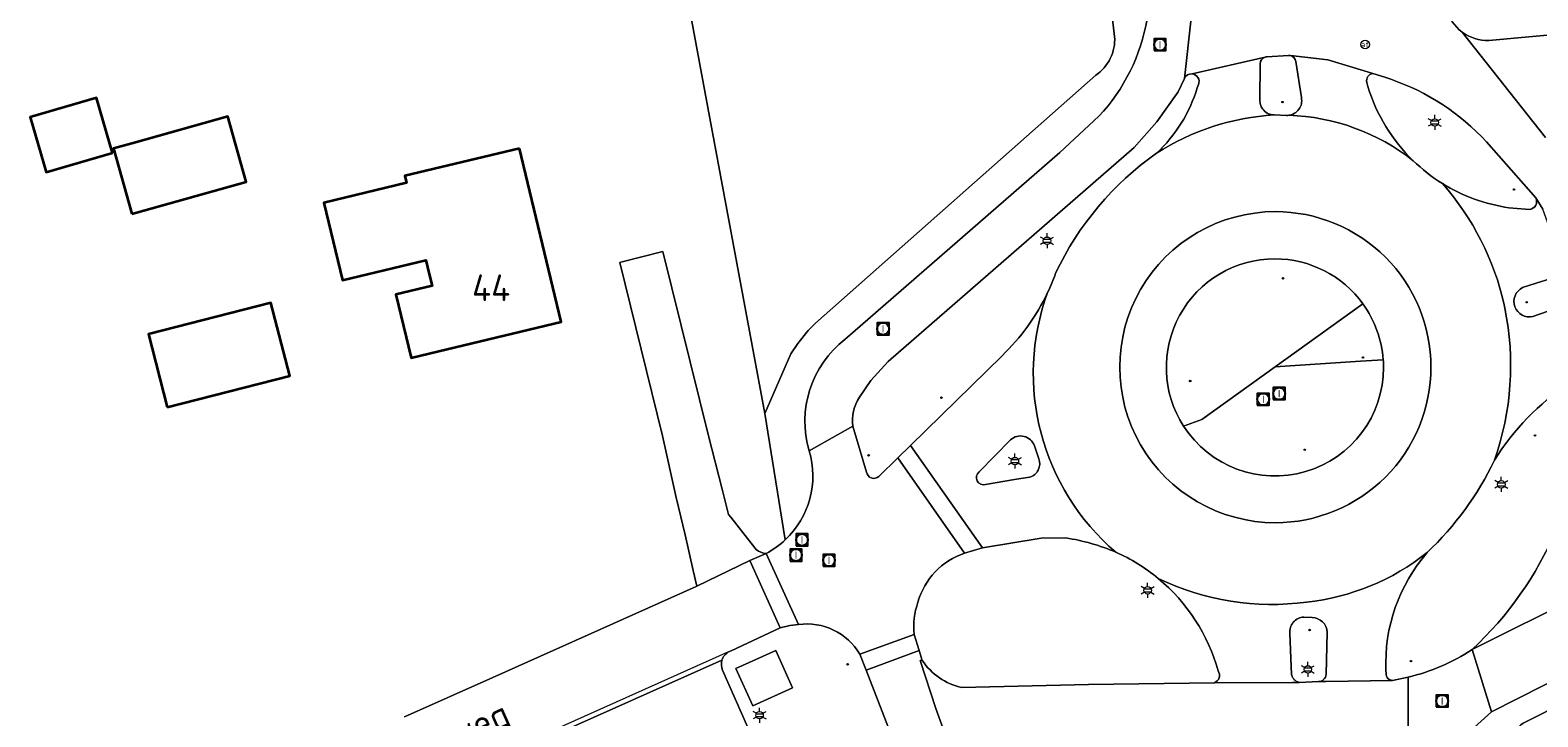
# Model space of a CAD drawing. Header units: metres. Extents: x 140853 to 145288, y 474558 to 480269.
# Tile 279 of 428: x 143993 to 144095, y 479231 to 479277. Entities that reach past the tile are written whole.
import ezdxf
from ezdxf.enums import TextEntityAlignment as Align

# ---------------------------------------------------------------- set-up
doc = ezdxf.new("R2010")
doc.units = ezdxf.units.M
doc.header["$MEASUREMENT"] = 0
for name, color, linetype, lineweight in [('B-WE-GR-BEPLANTING_CULTUUR_VASTE PLANTENVAK-G', 90, 'Continuous', 18), ('B-WE-GR-GRAS_KRUIDENRIJK-G', 80, 'Continuous', 18), ('B-WE-GR-GROENVOORZIENING-G', 80, 'Continuous', 18), ('B-WE-GR-HOUTOPSTAND_LOOF-G', 40, 'Continuous', 13), ('B-WE-KL-ET_LS_OV_LICHTMAST-S', 190, 'Continuous', 18), ('B-WE-OG-BEBOUWING-G', 7, 'Continuous', 35), ('B-WE-OG-BEBOUWING_HUISNUMMER-T18', 10, 'Continuous', 18), ('B-WE-OG-BEBOUWING_STRAATNAAM-T18', 10, 'Continuous', 18), ('B-WE-OG-TERREIN_ERF-G', 7, 'Continuous', 18), ('B-WE-RI-GWA_RIOOLPUT-S', 30, 'Continuous', 18), ('B-WE-VH-GOOT-G', 170, 'Continuous', 18), ('B-WE-VH-VERHARDING_ASFALT-G', 252, 'Continuous', 18), ('B-WE-VH-VERHARDING_BEDRIJFSVLOERPLAAT-G', 252, 'Continuous', 18), ('B-WE-VH-VERHARDING_BETONSTRAATSTEEN-G', 252, 'Continuous', 18), ('B-WE-VH-VERHARDING_OPEN-G', 252, 'Continuous', 18), ('B-WE-VW-AFSLUITPAAL-S', 7, 'Continuous', 18), ('X-XX-XX-ALGEMEEN-G', 7, 'Continuous', 18), ('X-XX-XX-ALGEMEEN-S', 7, 'Continuous', 18)]:
    doc.layers.add(name, color=color, linetype=linetype, lineweight=lineweight)
doc.styles.add('NLCS-ISO', font='txt')

# ---------------------------------------------------------------- blocks, each defined once
blk = doc.blocks.new('SIE-WEG_AFVALBAK_TYPE_01')
for radius in [0.25, 0.156]:
    blk.add_circle((0, 0), radius)
blk = doc.blocks.new('B-SIE-WEG_LICHTMAST-SO')
at = {"ltscale": 0.1}
for p, q in [((-1.1, 0.63), (-2.19, 1.27)), ((0, 1.27), (0, 2.53)), ((1.1, 0.63), (2.19, 1.27)), ((-1.1, -0.63), (-2.19, -1.27)), ((0, -1.27), (0, -2.53)), ((1.1, -0.63), (2.19, -1.27))]:
    blk.add_line(p, q, dxfattribs=at)
at = {"flags": 128}
for points in [[(-1.16, 0.5), (1.16, 0.5)], [(-1.16, -0.5), (1.16, -0.5)]]:
    blk.add_lwpolyline(points, dxfattribs=at)
at = {"ltscale": 0.1}
blk.add_circle((0, 0), 1.27, dxfattribs=at)
at = {"style": 'NLCS-ISO'}
blk.add_attdef('TYPE', text='', height=1.8, dxfattribs=at).set_placement((0, 2.53), align=Align.BOTTOM_CENTER)
blk = doc.blocks.new('SVW-AFSLUITPAAL-SO')
at = {"lineweight": 18}
blk.add_circle((0, 0), 1.5, dxfattribs=at)
at = {"lineweight": 18, "style": 'NLCS-ISO'}
blk.add_text('af', height=1.8, dxfattribs=at).set_placement((0, 0), align=Align.MIDDLE_CENTER)
blk = doc.blocks.new('SRI-PUT_INSPECTIE-SO')
at = {"lineweight": -3, "flags": 128}
blk.add_lwpolyline([(-2, -2), (2, -2), (2, 2), (-2, 2)], close=True, dxfattribs=at)
at = {"lineweight": -3, "ltscale": 1.5}
blk.add_circle((0, 0), 2, dxfattribs=at)
at = {"ltscale": 0.1, "style": 'NLCS-ISO'}
blk.add_text('I', height=2.5, dxfattribs=at).set_placement((0, -0.01), align=Align.MIDDLE_CENTER)

msp = doc.modelspace()

# ---------------------------------------------------------------- linework, layer by layer
at = {"layer": 'B-WE-GR-BEPLANTING_CULTUUR_VASTE PLANTENVAK-G', "ltscale": 0.2, "flags": 128}
msp.add_lwpolyline([(144041.651, 479231.78), (144044.335, 479233.002), (144043.204, 479235.517), (144040.52, 479234.295), (144041.651, 479231.78)], close=True, dxfattribs=at)
at = {"layer": 'B-WE-GR-GRAS_KRUIDENRIJK-G', "ltscale": 0.2, "flags": 128}
msp.add_lwpolyline([(144055.436, 479368.448), (144066.07, 479276.949), (144066.07, 479276.949, -0.2648287), (144064.797, 479274.34), (144064.797, 479274.34), (144045.891, 479257.604), (144045.392, 479257.124), (144044.696, 479256.235), (144044.215, 479255.543), (144042.472, 479251.517), (144043.842, 479242.986), (144043.842, 479242.986, 0.2834908), (144045.468, 479248.989), (144045.468, 479248.989, -0.3097905), (144047.871, 479256.513), (144047.871, 479256.513), (144062.375, 479269.12), (144065.012, 479271.572), (144065.012, 479271.572, 0.1468255), (144068.257, 479278.137)], format="xyb", dxfattribs=at)
for points in [[(144070.776, 479274.122), (144070.357, 479273.228), (144068.922, 479271.201), (144067.388, 479269.458), (144050.797, 479255.023), (144049.631, 479253.741), (144048.856, 479252.606), (144048.856, 479252.606, 0.1768167), (144048.4, 479250.65), (144048.4, 479250.65), (144049.333, 479247.564), (144049.333, 479247.564, 0.6096009), (144050.15, 479247.264), (144050.15, 479247.264), (144051.436, 479248.523), (144052.301, 479249.36), (144058.476, 479255.417), (144058.476, 479255.417, 0.0910725), (144061.545, 479259.673), (144061.545, 479259.673, 0.0234953), (144062.088, 479260.979), (144062.088, 479260.979, -0.1302119), (144068.899, 479269.082), (144068.899, 479269.082, 0.1312027), (144071.644, 479273.497), (144071.644, 479273.497), (144071.727, 479273.719), (144071.727, 479273.719, 0.5104236), (144071.293, 479274.434), (144071.293, 479274.434, 0.321787), (144070.776, 479274.122)], [(144092.669, 479265.403), (144093.796, 479265.304), (144094.092, 479265.286), (144094.092, 479265.286, 0.499496), (144094.486, 479266.064), (144094.486, 479266.064), (144091.154, 479269.858), (144091.154, 479269.858, 0.1244191), (144084.697, 479274.073), (144084.697, 479274.073), (144084.296, 479274.214), (144083.491, 479274.47), (144083.491, 479274.47, 0.4448283), (144083.086, 479273.866), (144083.086, 479273.866), (144083.162, 479273.588), (144083.162, 479273.588, 0.1274914), (144086.215, 479268.577), (144086.215, 479268.577, 0.0534929), (144088.188, 479267.037), (144088.188, 479267.037, 0.1031402), (144092.669, 479265.403)], [(144097.674, 479253.176), (144097.624, 479253.566), (144097.624, 479253.566, 0.298586), (144096.931, 479253.665), (144096.931, 479253.665), (144096.719, 479253.533), (144096.719, 479253.533, 0.1082986), (144091.697, 479248.361), (144091.697, 479248.361, -0.0916924), (144087.157, 479242.125), (144087.157, 479242.125, 0.191312), (144084.375, 479234.168), (144084.375, 479234.168), (144084.391, 479233.955), (144084.391, 479233.955, 0.4282405), (144084.825, 479233.498), (144084.825, 479233.498), (144085.867, 479233.725), (144085.867, 479233.725, 0.092562), (144090.188, 479235.595), (144090.188, 479235.595, 0.214994), (144097.674, 479253.176)], [(144066.149, 479242.157, 0.0648124), (144062.776, 479243.112), (144062.776, 479243.112), (144061.104, 479243.105), (144057.164, 479242.45), (144055.948, 479242.087), (144055.948, 479242.087, 0.2504685), (144052.8, 479238.783), (144052.8, 479238.783, 0.1177932), (144052.547, 479236.602), (144052.547, 479236.602), (144052.88, 479235.524), (144053.09, 479234.845), (144053.09, 479234.845, 0.1897296), (144055.753, 479233.018), (144055.753, 479233.018), (144064.304, 479233.22), (144072.802, 479233.339), (144072.802, 479233.339, 0.4774836), (144073.054, 479234.137), (144073.054, 479234.137, 0.1538924), (144069.016, 479240.379), (144069.016, 479240.379, 0.068278), (144066.149, 479242.157)]]:
    msp.add_lwpolyline(points, format="xyb", close=True, dxfattribs=at)
at = {"layer": 'B-WE-GR-GROENVOORZIENING-G', "ltscale": 0.2, "flags": 128}
for points in [[(144071.961, 479251.116), (144076.894, 479254.653), (144082.828, 479258.909), (144082.828, 479258.909, 0.2411064), (144076.885, 479261.95), (144076.885, 479261.95, 0.5933553), (144070.72, 479250.66), (144070.72, 479250.66), (144071.961, 479251.116)], [(144076.894, 479254.653), (144082.663, 479255.041), (144084.194, 479255.144), (144084.194, 479255.144, 0.1390817), (144082.828, 479258.909), (144082.828, 479258.909), (144076.894, 479254.653)], [(144076.894, 479254.653), (144071.961, 479251.116), (144070.72, 479250.66), (144070.72, 479250.66, 0.7484595), (144084.212, 479254.622), (144084.212, 479254.622, 0.0191343), (144084.194, 479255.144), (144084.194, 479255.144), (144082.663, 479255.041), (144076.894, 479254.653)]]:
    msp.add_lwpolyline(points, format="xyb", close=True, dxfattribs=at)
at = {"layer": 'B-WE-GR-HOUTOPSTAND_LOOF-G', "ltscale": 0.2, "flags": 128}
msp.add_lwpolyline([(144055.436, 479368.448), (144019.922, 479355.934), (144034.407, 479294.858), (144038.449, 479273.137), (144042.472, 479251.517), (144044.215, 479255.543), (144044.696, 479256.235), (144045.392, 479257.124), (144045.891, 479257.604), (144064.797, 479274.34), (144064.797, 479274.34, 0.2648287), (144066.07, 479276.949), (144066.07, 479276.949), (144055.436, 479368.448)], format="xyb", close=True, dxfattribs=at)
at = {"layer": 'B-WE-OG-BEBOUWING-G', "ltscale": 0.2, "flags": 128}
for points in [[(143998.455, 479269.103), (143998.275, 479269.723), (143997.376, 479272.816), (143992.895, 479271.513), (143993.975, 479267.801), (143998.455, 479269.103)], [(143999.755, 479264.983), (144000, 479265.052), (144007.476, 479267.152), (144006.238, 479271.56), (144000, 479269.808), (143998.517, 479269.391), (143999.755, 479264.983)], [(144025.915, 479269.406), (144018.187, 479267.547), (144018.298, 479267.084), (144012.706, 479265.739), (144013.964, 479260.511), (144019.591, 479261.864), (144019.819, 479260.918), (144020.01, 479260.122), (144017.57, 479259.535), (144018.597, 479255.267), (144021.037, 479255.854), (144028.73, 479257.705), (144025.915, 479269.406)], [(144002.145, 479251.95), (144010.406, 479254.065), (144009.144, 479258.993), (144000.883, 479256.878), (144002.145, 479251.95)]]:
    msp.add_lwpolyline(points, close=True, dxfattribs=at)
at = {"layer": 'B-WE-OG-TERREIN_ERF-G', "ltscale": 0.2, "flags": 128}
for points in [[(144018.148, 479231.034), (144024.119, 479233.702), (144037.841, 479239.845), (144037.881, 479239.863), (144037.636, 479240.921), (144037.081, 479243.322), (144036.495, 479245.855), (144035.559, 479250), (144032.693, 479261.708), (144032.741, 479261.721), (144035.582, 479262.445), (144038.673, 479250), (144039.578, 479246.399), (144040.014, 479244.697), (144040.165, 479244.507), (144041.556, 479242.759), (144041.888, 479242.342), (144041.888, 479242.342, 0.1805797), (144042.56, 479242.069), (144042.56, 479242.069, 0.0667458), (144043.842, 479242.986), (144043.842, 479242.986), (144042.472, 479251.517), (144038.449, 479273.137), (144034.407, 479294.858)], [(144118.18, 479242.989), (144093.809, 479230.709), (144093.809, 479230.709, 0.2573671), (144092.276, 479228.194), (144092.276, 479228.194), (144092.29, 479227.264), (144092.526, 479211.013), (144093.076, 479173.264), (144093.59, 479134.182), (144093.93, 479096.996), (144095.402, 479095.658)]]:
    msp.add_lwpolyline(points, format="xyb", dxfattribs=at)
for points in [[(143998.455, 479269.103), (143993.975, 479267.801), (143992.895, 479271.513), (143997.376, 479272.816), (143998.275, 479269.723), (143998.455, 479269.103)], [(144006.238, 479271.56), (144007.476, 479267.152), (144000, 479265.052), (143999.755, 479264.983), (143998.517, 479269.391), (144000, 479269.808), (144006.238, 479271.56)], [(144025.915, 479269.406), (144028.73, 479257.705), (144021.037, 479255.854), (144018.597, 479255.267), (144017.57, 479259.535), (144020.01, 479260.122), (144019.819, 479260.918), (144019.591, 479261.864), (144013.964, 479260.511), (144012.706, 479265.739), (144018.298, 479267.084), (144018.187, 479267.547), (144025.915, 479269.406)], [(144009.144, 479258.993), (144010.406, 479254.065), (144002.145, 479251.95), (144000.883, 479256.878), (144009.144, 479258.993)]]:
    msp.add_lwpolyline(points, close=True, dxfattribs=at)
at = {"layer": 'B-WE-VH-GOOT-G', "ltscale": 0.2, "flags": 128}
msp.add_lwpolyline([(144040.021, 479235.421), (144026.821, 479229.522)], dxfattribs=at)
at = {"layer": 'B-WE-VH-VERHARDING_ASFALT-G', "ltscale": 0.2, "flags": 128}
for points in [[(144095.136, 479270.145), (144089.513, 479277.263), (144089.513, 479277.263, -0.1710142), (144088.462, 479278.837)], [(144071.243, 479278.2), (144070.776, 479274.122), (144070.776, 479274.122, -0.321787), (144071.293, 479274.434), (144071.293, 479274.434), (144076.218, 479275.562), (144076.218, 479275.562, -0.0679903), (144076.35, 479275.593), (144076.35, 479275.593), (144077.807, 479275.686), (144077.807, 479275.686, -0.0651224), (144077.93, 479275.672), (144077.93, 479275.672), (144080.455, 479275.388), (144082.916, 479274.651), (144083.491, 479274.47), (144084.296, 479274.214), (144084.697, 479274.073), (144084.697, 479274.073, -0.1244191), (144091.154, 479269.858), (144091.154, 479269.858), (144094.486, 479266.064), (144094.974, 479265.296)], [(144097.205, 479277.231), (144091.319, 479276.695), (144091.319, 479276.695, -0.170722), (144089.513, 479277.263), (144089.513, 479277.263), (144095.136, 479270.145)], [(144076.915, 479244.144, -1.0000476), (144076.915, 479265.139)], [(144076.915, 479265.139, -0.4142415), (144087.412, 479254.641)], [(144094.299, 479258.066, -0.9010349), (144093.597, 479260.008)], [(144087.412, 479254.641, -0.4143089), (144076.915, 479244.144)], [(144097.674, 479253.176, -0.214994), (144090.188, 479235.595), (144090.188, 479235.595), (144097.509, 479239.235)], [(144059.041, 479249.737, -0.5429805), (144060.656, 479249.322)], [(144060.955, 479248.464, -0.440755), (144060.332, 479247.21)], [(144057.361, 479246.728, -0.8440739), (144056.937, 479247.571)], [(144085.867, 479230.177), (144085.867, 479233.725), (144084.825, 479233.498), (144080.324, 479233.425), (144079.817, 479233.417), (144078.538, 479233.367), (144078.063, 479233.364), (144072.802, 479233.339), (144064.304, 479233.22), (144055.753, 479233.018), (144055.753, 479233.018, -0.1897296), (144053.09, 479234.845), (144053.09, 479234.845), (144052.949, 479234.833), (144054.007, 479231.601), (144054.8, 479229.417)]]:
    msp.add_lwpolyline(points, format="xyb", dxfattribs=at)
for points in [[(144048.856, 479252.606), (144049.631, 479253.741), (144050.797, 479255.023), (144067.388, 479269.458), (144068.922, 479271.201), (144070.357, 479273.228), (144070.776, 479274.122), (144071.243, 479278.2), (144068.257, 479278.137), (144068.257, 479278.137, -0.1468255), (144065.012, 479271.572), (144065.012, 479271.572), (144062.375, 479269.12), (144047.871, 479256.513), (144047.871, 479256.513, 0.3097905), (144045.468, 479248.989), (144045.468, 479248.989), (144048.4, 479250.65), (144048.4, 479250.65, -0.1768167), (144048.856, 479252.606)], [(144071.293, 479274.434, -0.5104236), (144071.727, 479273.719), (144071.727, 479273.719), (144071.644, 479273.497), (144071.644, 479273.497, -0.1312027), (144068.899, 479269.082), (144068.899, 479269.082, -0.1287193), (144076.825, 479271.663), (144076.825, 479271.663, -0.4327369), (144075.878, 479272.701), (144075.878, 479272.701), (144075.887, 479275.122), (144075.887, 479275.122, -0.2914821), (144076.218, 479275.562), (144076.218, 479275.562), (144071.293, 479274.434)], [(144083.162, 479273.588), (144083.086, 479273.866), (144083.086, 479273.866, -0.4448283), (144083.491, 479274.47), (144083.491, 479274.47), (144082.916, 479274.651), (144080.455, 479275.388), (144077.93, 479275.672), (144077.93, 479275.672, -0.2953225), (144078.3, 479275.282), (144078.3, 479275.282), (144078.673, 479272.833), (144078.673, 479272.833, -0.4377311), (144077.821, 479271.643), (144077.821, 479271.643, -0.1600426), (144086.215, 479268.577), (144086.215, 479268.577, -0.1274914), (144083.162, 479273.588)], [(144092.402, 479258.613), (144092.352, 479258.845), (144092.352, 479258.845, 0.1264385), (144088.188, 479267.037), (144088.188, 479267.037, -0.0534929), (144086.215, 479268.577), (144086.215, 479268.577, 0.1600426), (144077.821, 479271.643), (144077.821, 479271.643, -0.041634), (144077.676, 479271.635), (144077.676, 479271.635), (144076.825, 479271.663), (144076.825, 479271.663, 0.1287193), (144068.899, 479269.082), (144068.899, 479269.082, 0.1302119), (144062.088, 479260.979), (144062.088, 479260.979, -0.0234953), (144061.545, 479259.673), (144061.545, 479259.673, 0.3130877), (144066.149, 479242.157), (144066.149, 479242.157, -0.068278), (144069.016, 479240.379), (144069.016, 479240.379, 0.1441844), (144079.026, 479238.775), (144079.026, 479238.775, 0.1410841), (144087.157, 479242.125), (144087.157, 479242.125, 0.0916924), (144091.697, 479248.361), (144091.697, 479248.361, 0.1357404), (144092.402, 479258.613)], [(144092.352, 479258.845), (144092.402, 479258.613), (144092.402, 479258.613, -0.1357404), (144091.697, 479248.361), (144091.697, 479248.361, -0.1082986), (144096.719, 479253.533), (144096.719, 479253.533), (144096.931, 479253.665), (144096.931, 479253.665, -0.298586), (144097.624, 479253.566), (144097.624, 479253.566, 0.0781788), (144096.858, 479260.037), (144096.858, 479260.037), (144094.974, 479265.296), (144094.486, 479266.064), (144094.486, 479266.064, -0.499496), (144094.092, 479265.286), (144094.092, 479265.286), (144093.796, 479265.304), (144092.669, 479265.403), (144092.669, 479265.403, -0.1031402), (144088.188, 479267.037), (144088.188, 479267.037, -0.1264385), (144092.352, 479258.845)], [(144058.476, 479255.417), (144052.301, 479249.36), (144057.164, 479242.45), (144061.104, 479243.105), (144062.776, 479243.112), (144062.776, 479243.112, -0.0648124), (144066.149, 479242.157), (144066.149, 479242.157, -0.3130877), (144061.545, 479259.673), (144061.545, 479259.673, -0.0910725), (144058.476, 479255.417)], [(144078.538, 479233.367, -0.3117262), (144078.013, 479233.891), (144078.013, 479233.891), (144077.899, 479236.673), (144077.899, 479236.673, -0.4317389), (144078.833, 479237.777), (144078.833, 479237.777), (144079.397, 479237.754), (144079.397, 479237.754, -0.3884419), (144080.41, 479236.759), (144080.41, 479236.759), (144080.347, 479233.898), (144080.347, 479233.898, -0.3728378), (144079.817, 479233.417), (144079.817, 479233.417), (144080.324, 479233.425), (144084.825, 479233.498), (144084.825, 479233.498, -0.4282405), (144084.391, 479233.955), (144084.391, 479233.955), (144084.375, 479234.168), (144084.375, 479234.168, -0.191312), (144087.157, 479242.125), (144087.157, 479242.125, -0.1410841), (144079.026, 479238.775), (144079.026, 479238.775, -0.1441844), (144069.016, 479240.379), (144069.016, 479240.379, -0.1538924), (144073.054, 479234.137), (144073.054, 479234.137, -0.4774836), (144072.802, 479233.339), (144072.802, 479233.339), (144078.063, 479233.364), (144078.538, 479233.367)]]:
    msp.add_lwpolyline(points, format="xyb", close=True, dxfattribs=at)
for points in [[(144093.597, 479260.008), (144094.521, 479260.302), (144095.515, 479260.631)], [(144096.214, 479258.736), (144094.299, 479258.066)], [(144056.937, 479247.571), (144059.041, 479249.737)], [(144060.656, 479249.322), (144060.955, 479248.464)], [(144060.332, 479247.21), (144059.316, 479247.05), (144057.361, 479246.728)]]:
    msp.add_lwpolyline(points, dxfattribs=at)
at = {"layer": 'B-WE-VH-VERHARDING_BEDRIJFSVLOERPLAAT-G', "ltscale": 0.2, "flags": 128}
for points in [[(144087.412, 479254.641, 0.4142415), (144076.915, 479265.139), (144076.915, 479265.139, 1.0000476), (144076.915, 479244.144), (144076.915, 479244.144, 0.4143089), (144087.412, 479254.641)], [(144094.299, 479258.066), (144096.214, 479258.736), (144096.214, 479258.736, 0.9896821), (144095.515, 479260.631), (144095.515, 479260.631), (144094.521, 479260.302), (144093.597, 479260.008), (144093.597, 479260.008, 0.9010349), (144094.299, 479258.066)]]:
    msp.add_lwpolyline(points, format="xyb", close=True, dxfattribs=at)
for points in [[(144070.72, 479250.66, -0.5933553), (144076.885, 479261.95)], [(144076.885, 479261.95, -0.2411064), (144082.828, 479258.909)], [(144082.828, 479258.909, -0.1390817), (144084.194, 479255.144)], [(144084.194, 479255.144, -0.0191343), (144084.212, 479254.622)], [(144084.212, 479254.622, -0.7484595), (144070.72, 479250.66)]]:
    msp.add_lwpolyline(points, format="xyb", dxfattribs=at)
at = {"layer": 'B-WE-VH-VERHARDING_BETONSTRAATSTEEN-G', "ltscale": 0.2, "flags": 128}
for points in [[(144103.3, 479280.15), (144092.351, 479279.25), (144092.351, 479279.25, -0.1560986), (144091.313, 479279.544), (144091.313, 479279.544), (144088.409, 479279.075), (144088.462, 479278.837), (144088.462, 479278.837, 0.1710142), (144089.513, 479277.263), (144089.513, 479277.263, 0.170722), (144091.319, 479276.695), (144091.319, 479276.695), (144097.205, 479277.231)], [(144109.175, 479240.326), (144091.497, 479231.371), (144090.324, 479230.323), (144089.603, 479228.948), (144089.421, 479228.123), (144089.421, 479228.123, 0.404376), (144090.46, 479227.201), (144090.46, 479227.201), (144091.02, 479227.21), (144092.29, 479227.264), (144092.276, 479228.194), (144092.276, 479228.194, -0.2573671), (144093.809, 479230.709), (144093.809, 479230.709), (144118.18, 479242.989)], [(144027.578, 479229.516), (144039.574, 479234.857), (144039.574, 479234.857, -0.1968315), (144040.021, 479235.421), (144040.021, 479235.421), (144040.188, 479235.496), (144043.506, 479237.055), (144041.455, 479241.588), (144037.881, 479239.863), (144037.841, 479239.845), (144024.119, 479233.702), (144018.148, 479231.034)], [(144050.925, 479230.015), (144049.298, 479234.182), (144048.871, 479235.268), (144048.871, 479235.268, 0.3053533), (144044.737, 479237.27), (144044.737, 479237.27), (144044.148, 479237.208), (144043.506, 479237.055), (144040.188, 479235.496), (144040.021, 479235.421), (144040.021, 479235.421, 0.1968315), (144039.574, 479234.857), (144039.574, 479234.857, 0.1763164), (144039.618, 479234.199), (144039.618, 479234.199), (144041.324, 479230.318)], [(144090.803, 479134.716), (144090.378, 479168.089), (144090.377, 479168.134), (144090.26, 479175.136), (144090.26, 479175.168), (144089.836, 479204.649), (144089.684, 479214.311), (144089.682, 479214.456), (144089.465, 479225.996), (144089.421, 479228.123), (144089.603, 479228.948), (144090.324, 479230.323), (144091.497, 479231.371), (144090.188, 479235.595), (144090.188, 479235.595, -0.092562), (144085.867, 479233.725), (144085.867, 479233.725), (144085.867, 479230.177), (144085.899, 479225.913), (144086.808, 479168.375), (144087.186, 479140.044)]]:
    msp.add_lwpolyline(points, format="xyb", dxfattribs=at)
for points in [[(144078.673, 479272.833), (144078.3, 479275.282), (144078.3, 479275.282, 0.2953225), (144077.93, 479275.672), (144077.93, 479275.672, 0.0651224), (144077.807, 479275.686), (144077.807, 479275.686), (144076.35, 479275.593), (144076.35, 479275.593, 0.0679903), (144076.218, 479275.562), (144076.218, 479275.562, 0.2914821), (144075.887, 479275.122), (144075.887, 479275.122), (144075.878, 479272.701), (144075.878, 479272.701, 0.4327369), (144076.825, 479271.663), (144076.825, 479271.663), (144077.676, 479271.635), (144077.676, 479271.635, 0.041634), (144077.821, 479271.643), (144077.821, 479271.643, 0.4377311), (144078.673, 479272.833)], [(144097.509, 479239.235), (144090.188, 479235.595), (144091.497, 479231.371), (144109.175, 479240.326), (144127.024, 479249.269), (144128.553, 479250.125), (144126.739, 479253.575), (144125.163, 479252.756), (144107.432, 479243.798), (144099.981, 479240.068), (144098.102, 479239.106), (144098.102, 479239.106, -0.3574447), (144097.509, 479239.235)], [(144055.948, 479242.087), (144051.436, 479248.523), (144050.15, 479247.264), (144050.15, 479247.264, -0.6096009), (144049.333, 479247.564), (144049.333, 479247.564), (144048.4, 479250.65), (144045.468, 479248.989), (144045.468, 479248.989, -0.2834908), (144043.842, 479242.986), (144043.842, 479242.986, -0.0667458), (144042.56, 479242.069), (144042.56, 479242.069), (144044.737, 479237.27), (144044.737, 479237.27, -0.3053533), (144048.871, 479235.268), (144048.871, 479235.268), (144052.547, 479236.602), (144052.547, 479236.602, -0.1177932), (144052.8, 479238.783), (144052.8, 479238.783, -0.2504685), (144055.948, 479242.087)], [(144060.332, 479247.21, 0.440755), (144060.955, 479248.464), (144060.955, 479248.464), (144060.656, 479249.322), (144060.656, 479249.322, 0.5429805), (144059.041, 479249.737), (144059.041, 479249.737), (144056.937, 479247.571), (144056.937, 479247.571, 0.8440739), (144057.361, 479246.728), (144057.361, 479246.728), (144059.316, 479247.05), (144060.332, 479247.21)], [(144078.013, 479233.891, 0.3117262), (144078.538, 479233.367), (144078.538, 479233.367), (144079.817, 479233.417), (144079.817, 479233.417, 0.3728378), (144080.347, 479233.898), (144080.347, 479233.898), (144080.41, 479236.759), (144080.41, 479236.759, 0.3884419), (144079.397, 479237.754), (144079.397, 479237.754), (144078.833, 479237.777), (144078.833, 479237.777, 0.4317389), (144077.899, 479236.673), (144077.899, 479236.673), (144078.013, 479233.891)], [(144039.618, 479234.199, -0.1763164), (144039.574, 479234.857), (144039.574, 479234.857), (144027.578, 479229.516), (144027.578, 479229.516, -0.195028), (144028.102, 479228.994), (144028.102, 479228.994), (144029.812, 479225.151), (144041.324, 479230.318), (144039.618, 479234.199)]]:
    msp.add_lwpolyline(points, format="xyb", close=True, dxfattribs=at)
for points in [[(144052.301, 479249.36), (144051.436, 479248.523), (144055.948, 479242.087), (144057.164, 479242.45), (144052.301, 479249.36)], [(144042.56, 479242.069), (144041.455, 479241.588), (144043.506, 479237.055), (144044.148, 479237.208), (144044.737, 479237.27), (144042.56, 479242.069)], [(144052.88, 479235.524), (144052.547, 479236.602), (144048.871, 479235.268), (144049.298, 479234.182), (144052.88, 479235.524)], [(144041.651, 479231.78), (144040.52, 479234.295), (144043.204, 479235.517), (144044.335, 479233.002), (144041.651, 479231.78)]]:
    msp.add_lwpolyline(points, close=True, dxfattribs=at)
msp.add_lwpolyline([(144054.8, 479229.417), (144054.007, 479231.601), (144052.949, 479234.833), (144053.09, 479234.845), (144052.88, 479235.524), (144049.298, 479234.182), (144050.925, 479230.015)], dxfattribs=at)
at = {"layer": 'B-WE-VH-VERHARDING_OPEN-G', "ltscale": 0.2, "flags": 128}
msp.add_lwpolyline([(144041.888, 479242.342), (144041.556, 479242.759), (144040.165, 479244.507), (144040.014, 479244.697), (144039.578, 479246.399), (144038.673, 479250), (144035.582, 479262.445), (144032.741, 479261.721), (144032.693, 479261.708), (144035.559, 479250), (144036.495, 479245.855), (144037.081, 479243.322), (144037.636, 479240.921), (144037.881, 479239.863), (144041.455, 479241.588), (144042.56, 479242.069), (144042.56, 479242.069, -0.1805797), (144041.888, 479242.342)], format="xyb", close=True, dxfattribs=at)
at = {"layer": 'X-XX-XX-ALGEMEEN-G', "ltscale": 0.2, "flags": 128}
msp.add_lwpolyline([(144041.651, 479231.78), (144044.335, 479233.002), (144043.204, 479235.517), (144040.52, 479234.295), (144041.651, 479231.78)], close=True, dxfattribs=at)

# ---------------------------------------------------------------- block references
at = {"layer": 'B-WE-KL-ET_LS_OV_LICHTMAST-S', "xscale": 0.2, "yscale": 0.2, "zscale": 0.2}
for p in [(144087.67, 479271.157), (144061.512, 479263.172), (144059.34, 479248.302), (144092.162, 479246.731), (144068.299, 479239.584), (144079.106, 479234.239), (144042.112, 479231.153)]:
    msp.add_blockref('B-SIE-WEG_LICHTMAST-SO', p, dxfattribs=at)
at = {"layer": 'B-WE-RI-GWA_RIOOLPUT-S', "xscale": 0.2, "yscale": 0.2, "zscale": 0.2}
for p in [(144069.133, 479276.408), (144050.448, 479257.232), (144077.171, 479252.859), (144076.097, 479252.473), (144044.974, 479242.986), (144044.569, 479241.957), (144046.801, 479241.607), (144088.169, 479232.11)]:
    msp.add_blockref('SRI-PUT_INSPECTIE-SO', p, dxfattribs=at)
at = {"layer": 'B-WE-VW-AFSLUITPAAL-S', "xscale": 0.2, "yscale": 0.2, "zscale": 0.2}
msp.add_blockref('SVW-AFSLUITPAAL-SO', (144082.974, 479276.421), dxfattribs=at)
at = {"layer": 'X-XX-XX-ALGEMEEN-S', "xscale": 0.2, "yscale": 0.2, "zscale": 0.2}
for p in [(144077.398, 479272.531), (144093.026, 479266.634), (144077.43, 479260.64), (144093.877, 479259.023), (144082.821, 479255.293), (144071.166, 479253.704), (144054.382, 479252.579), (144094.438, 479250.032), (144078.9, 479249.066), (144049.472, 479248.693), (144079.229, 479236.9), (144048.056, 479234.58), (144086.066, 479234.802)]:
    msp.add_blockref('SIE-WEG_AFVALBAK_TYPE_01', p, dxfattribs=at)

# ---------------------------------------------------------------- texts
at = {"layer": 'B-WE-OG-BEBOUWING_HUISNUMMER-T18', "style": 'NLCS-ISO'}
msp.add_text('44', height=1.8, dxfattribs=at).set_placement((144024, 479260), align=Align.MIDDLE_CENTER)
at = {"layer": 'B-WE-OG-BEBOUWING_STRAATNAAM-T18', "style": 'NLCS-ISO'}
msp.add_text('Driftweg', height=1.8, rotation=24.2, dxfattribs=at).set_placement((144020.94, 479229.544), align=Align.MIDDLE_CENTER)

doc.saveas('drawing.dxf')
